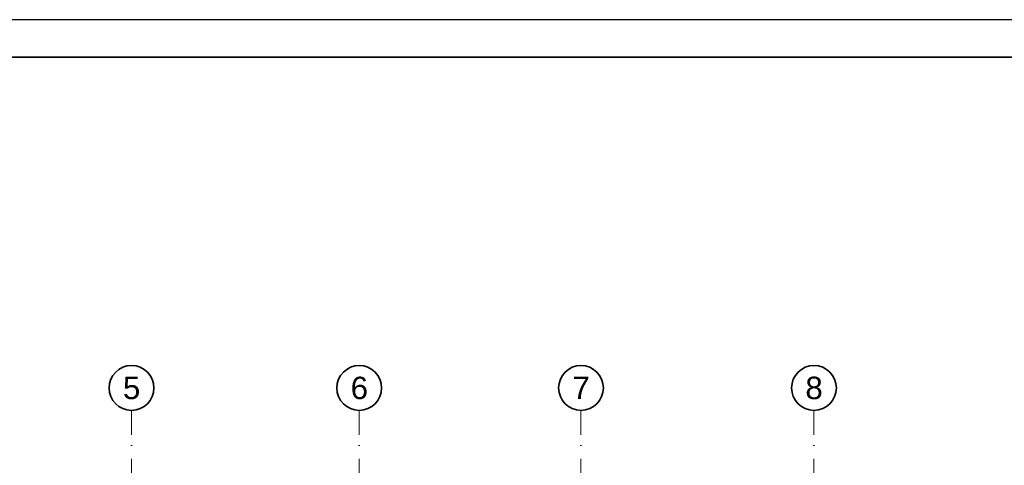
# Model space of a CAD drawing. Header units: millimetres. Extents: x -1465 to 393277, y -3788 to 454312.
# Tile 656 of 656: x 367975 to 381162, y 234150 to 240112. Entities that reach past the tile are written whole.
import ezdxf

# ---------------------------------------------------------------- set-up
doc = ezdxf.new("R2010")
doc.units = ezdxf.units.MM
doc.linetypes.add('Kropki i Kreski', pattern=[6.702778, 3.527778, -1.763889, 0, -1.411111])
doc.layers.add('CP_FRREF', color=251, linetype='Continuous', lineweight=35)
doc.layers.add('CP_LINENORM', color=253, linetype='Continuous')
doc.layers.add('Konstrukcja - Siatka mod', color=8, linetype='Continuous')
doc.styles.add('STYL_AUTOMATYCZNY_1', font='ARIALN.TTF')

msp = doc.modelspace()

# ---------------------------------------------------------------- linework, layer by layer
at = {"layer": 'CP_FRREF'}
msp.add_line((392777, 239612), (339777, 239612), dxfattribs=at)
at = {"layer": 'CP_LINENORM', "linetype": 'Continuous'}
msp.add_line((393277, 240112), (338277, 240112), dxfattribs=at)
at = {"layer": 'Konstrukcja - Siatka mod', "color": 8, "linetype": 'Kropki i Kreski', "lineweight": 13, "ltscale": 100}
for p, q in [((369473, 233885), (369473, 234885)), ((372523, 233885), (372523, 234885)), ((375493, 233885), (375493, 234885)), ((378613, 233885), (378613, 234885))]:
    msp.add_line(p, q, dxfattribs=at)
at = {"layer": 'Konstrukcja - Siatka mod', "color": 8, "linetype": 'Continuous', "lineweight": 35, "ltscale": 100}
for centre in [(369473, 235185), (372523, 235185), (375493, 235185), (378613, 235185)]:
    msp.add_circle(centre, 300, dxfattribs=at)

# ---------------------------------------------------------------- texts
at = {"layer": 'Konstrukcja - Siatka mod', "color": 8, "linetype": 'Continuous', "lineweight": 13, "char_height": 300, "attachment_point": 1, "style": 'STYL_AUTOMATYCZNY_1'}
for s, insert in [('\\A1;{\\pql;\\pt0;\\fArial|b0|i0|c238|p0;\\W1.000000;5}', (369358, 235335)), ('\\A1;{\\pql;\\pt0;\\fArial|b0|i0|c238|p0;\\W1.000000;6}', (372408, 235335)), ('\\A1;{\\pql;\\pt0;\\fArial|b0|i0|c238|p0;\\W1.000000;7}', (375378, 235335)), ('\\A1;{\\pql;\\pt0;\\fArial|b0|i0|c238|p0;\\W1.000000;8}', (378498, 235335))]:
    msp.add_mtext(s, dxfattribs=dict(at, insert=insert))

doc.saveas('drawing.dxf')
